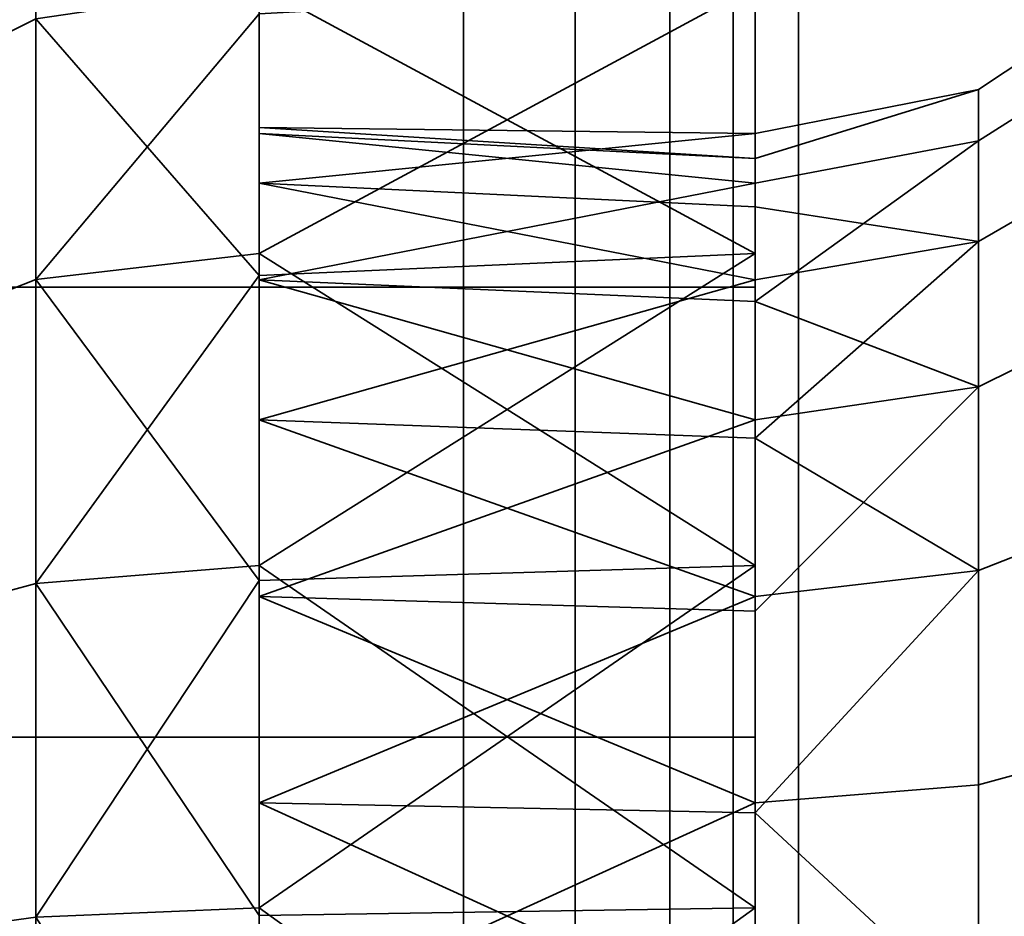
# Model space of a CAD drawing. Header units: millimetres. Extents: x -603 to 3703, y -120 to 193.
# Tile 566 of 656: x 2007.48 to 2010.85, y -31 to -27.93. Entities that reach past the tile are written whole.
import ezdxf

# ---------------------------------------------------------------- set-up
doc = ezdxf.new("R2010")
doc.units = ezdxf.units.MM
doc.layers.add('152', color=7, linetype='Continuous', true_color=0xffffff)

# ---------------------------------------------------------------- blocks, each defined once
blk = doc.blocks.new('UG_SURFACE_002')
at = {"layer": '152', "color": 252, "linetype": 'Continuous', "lineweight": 35}
for points in [[(2177.5, -35, 2213.0001), (2177.5, 174.4, 2213.0001), (822.5, 174.4, 2213.0001), (822.5, -35, 2213.0001)], [(972.5, -35, 2063), (972.5, 174.4, 2063), (2027.4999, 174.4, 2063), (2027.4999, -35, 2063)]]:
    blk.add_3dface(points, dxfattribs=at)
blk = doc.blocks.new('UG_SURFACE_107')
at = {"layer": '152', "color": 18, "linetype": 'Continuous', "lineweight": 35}
for points in [[(2010, -25.2883, 1720.125), (2010, -24.2925, 1723.1899), (2010, -24.6293, 1726.3949), (2010, -32, 1724)], [(2010, -24.6293, 1726.3949), (2010, -26.2406, 1729.1858), (2010, -28.8478, 1731.0799), (2010, -32, 1724)], [(2010, -30.3887, 1716.4193), (2010, -27.4447, 1717.7302), (2010, -25.2883, 1720.125), (2010, -32, 1724)], [(1993, -28.8478, 1731.0799), (2010, -28.8478, 1731.0799), (2010, -26.2406, 1729.1858), (1993, -26.2406, 1729.1858)], [(1993, -27.4447, 1717.7302), (2010, -27.4447, 1717.7302), (2010, -30.3887, 1716.4193), (1993, -30.3887, 1716.4193)], [(1993, -32, 1731.75), (2010, -32, 1731.75), (2010, -28.8478, 1731.0799), (1993, -28.8478, 1731.0799)], [(2010, -28.8478, 1731.0799), (2010, -32, 1731.75), (2010, -35.1522, 1731.0799), (2010, -32, 1724)], [(1993, -30.3887, 1716.4193), (2010, -30.3887, 1716.4193), (2010, -33.6113, 1716.4193), (1993, -33.6113, 1716.4193)], [(2010, -36.5553, 1717.7302), (2010, -33.6113, 1716.4193), (2010, -30.3887, 1716.4193), (2010, -32, 1724)]]:
    blk.add_3dface(points, dxfattribs=at)
blk = doc.blocks.new('UG_SURFACE_108')
at = {"layer": '152', "color": 18, "linetype": 'Continuous', "lineweight": 35}
for points in [[(2010, -25.2883, 1832.1249), (2010, -24.2925, 1835.1899), (2010, -24.6293, 1838.3949), (2010, -32, 1836)], [(2010, -24.6293, 1838.3949), (2010, -26.2406, 1841.1858), (2010, -28.8478, 1843.0799), (2010, -32, 1836)], [(2010, -30.3887, 1828.4193), (2010, -27.4447, 1829.7302), (2010, -25.2883, 1832.1249), (2010, -32, 1836)], [(1993, -28.8478, 1843.0799), (2010, -28.8478, 1843.0799), (2010, -26.2406, 1841.1858), (1993, -26.2406, 1841.1858)], [(1993, -27.4447, 1829.7302), (2010, -27.4447, 1829.7302), (2010, -30.3887, 1828.4193), (1993, -30.3887, 1828.4193)], [(1993, -32, 1843.75), (2010, -32, 1843.75), (2010, -28.8478, 1843.0799), (1993, -28.8478, 1843.0799)], [(2010, -28.8478, 1843.0799), (2010, -32, 1843.75), (2010, -35.1522, 1843.0799), (2010, -32, 1836)], [(1993, -30.3887, 1828.4193), (2010, -30.3887, 1828.4193), (2010, -33.6113, 1828.4193), (1993, -33.6113, 1828.4193)], [(2010, -36.5553, 1829.7302), (2010, -33.6113, 1828.4193), (2010, -30.3887, 1828.4193), (2010, -32, 1836)]]:
    blk.add_3dface(points, dxfattribs=at)
blk = doc.blocks.new('UG_SURFACE_110')
at = {"layer": '152', "color": 252, "linetype": 'Continuous', "lineweight": 35}
for points in [[(2005.0001, -47, 1707.9999), (1993, -16.5, 1707.9999), (2009.0001, -19.5, 1707.9999), (2009.0001, -45.5, 1707.9999)], [(1993, -16.5, 1710), (2005.0001, -47, 1710), (2009.0001, -45.5, 1710), (2009.0001, -19.5, 1710)], [(1993, -16.5, 1852), (2005.0001, -47, 1852), (2009.0001, -45.5, 1852), (2009.0001, -19.5, 1852)], [(2005.0001, -47, 1850), (1993, -16.5, 1850), (2009.0001, -19.5, 1850), (2009.0001, -45.5, 1850)], [(2009.0001, -19.5, 1710), (2009.0001, -45.5, 1710), (2009.3827, -45.5, 1710.0761), (2009.3827, -19.5, 1710.0761)], [(2010.148, -19.5, 1708.2283), (2010.148, -45.5, 1708.2283), (2009.0001, -45.5, 1707.9999), (2009.0001, -19.5, 1707.9999)], [(2009.0001, -19.5, 1852), (2009.0001, -45.5, 1852), (2010.148, -45.5, 1851.7716), (2010.148, -19.5, 1851.7716)], [(2009.3827, -19.5, 1849.9238), (2009.3827, -45.5, 1849.9238), (2009.0001, -45.5, 1850), (2009.0001, -19.5, 1850)], [(2009.3827, -19.5, 1710.0761), (2009.3827, -45.5, 1710.0761), (2009.7072, -45.5, 1710.2929), (2009.7072, -19.5, 1710.2929)], [(2009.7072, -19.5, 1849.7071), (2009.7072, -45.5, 1849.7071), (2009.3827, -45.5, 1849.9238), (2009.3827, -19.5, 1849.9238)], [(2009.7072, -19.5, 1710.2929), (2009.7072, -45.5, 1710.2929), (2009.9239, -45.5, 1710.6173), (2009.9239, -19.5, 1710.6173)], [(2009.9239, -19.5, 1849.3826), (2009.9239, -45.5, 1849.3826), (2009.7072, -45.5, 1849.7071), (2009.7072, -19.5, 1849.7071)], [(2009.9239, -19.5, 1710.6173), (2009.9239, -45.5, 1710.6173), (2010, -45.5, 1711), (2010, -19.5, 1711)], [(2010, -19.5, 1849), (2010, -45.5, 1849), (2009.9239, -45.5, 1849.3826), (2009.9239, -19.5, 1849.3826)], [(2010, -19.5, 1711), (2010, -45.5, 1711), (2010, -33.4267, 1718.2289), (2010, -32.2, 1718.1)], [(2010, -32.2, 1718.1), (2010, -30.9733, 1718.2289), (2010, -19.5, 1711)], [(2010, -30.9733, 1718.2289), (2010, -28.7321, 1719.2268), (2010, -19.5, 1711)], [(2010, -28.7321, 1719.2268), (2010, -27.0905, 1721.05), (2010, -19.5, 1711)], [(2010, -45.5, 1849), (2010, -19.5, 1849), (2010, -32.2, 1841.9), (2010, -34.5997, 1841.3899)], [(2010, -19.5, 1849), (2010, -27.8154, 1839.9478), (2010, -29.8003, 1841.3899)], [(2010, -29.8003, 1841.3899), (2010, -32.2, 1841.9), (2010, -19.5, 1849)], [(2011.1213, -19.5, 1708.8786), (2011.1213, -45.5, 1708.8786), (2010.148, -45.5, 1708.2283), (2010.148, -19.5, 1708.2283)], [(2010.148, -19.5, 1851.7716), (2010.148, -45.5, 1851.7716), (2011.1213, -45.5, 1851.1213), (2011.1213, -19.5, 1851.1213)], [(2010, -32.2, 1830.1001), (2010, -30.9733, 1830.2289), (2010, -26.5888, 1725.8232), (2010, -27.8154, 1727.9478)], [(2010, -30.9733, 1830.2289), (2010, -28.7321, 1831.2268), (2010, -26.5888, 1725.8232)], [(2010, -28.7321, 1831.2268), (2010, -27.0905, 1833.05), (2010, -26.5888, 1725.8232)], [(2007.5347, -26.7336, 1834.2239), (2007.5347, -27.9286, 1832.154), (2006.8858, -28.2508, 1832.4441), (2006.8858, -27.1459, 1834.3579)], [(2007.5347, -26.7336, 1722.2239), (2007.5347, -27.9286, 1720.154), (2006.8858, -28.2508, 1720.4441), (2006.8858, -27.1459, 1722.3579)], [(2008.3001, -27.9113, 1839.8616), (2008.3001, -27.0905, 1838.95), (2007.5347, -27.2223, 1838.8739), (2007.5347, -28.8216, 1840.6501)], [(2008.3001, -27.9113, 1727.8616), (2008.3001, -27.0905, 1726.95), (2007.5347, -27.2223, 1726.8739), (2007.5347, -28.8216, 1728.6501)], [(2010, -27.0905, 1833.05), (2010, -28.7321, 1831.2268), (2008.3001, -27.8154, 1832.0521)], [(2008.3001, -27.8154, 1720.0521), (2010, -27.0905, 1721.05), (2010, -28.7321, 1719.2268)], [(2007.5347, -28.8216, 1840.6501), (2007.5347, -27.2223, 1838.8739), (2006.8858, -27.5978, 1838.6571), (2006.8858, -29.0764, 1840.2992)], [(2007.5347, -28.8216, 1728.6501), (2007.5347, -27.2223, 1726.8739), (2006.8858, -27.5978, 1726.6572), (2006.8858, -29.0764, 1728.2993)], [(2010.7653, -28.6907, 1726.0262), (2010.7653, -28.17, 1724.4235), (2011.4143, -27.7388, 1724.4689), (2011.4143, -28.3152, 1726.2429)], [(2010.7653, -28.17, 1724.4235), (2010.7653, -28.3461, 1722.7478), (2011.4143, -27.9338, 1722.6138), (2011.4143, -27.7388, 1724.4689)], [(2010.7653, -28.6907, 1838.0262), (2010.7653, -28.17, 1836.4235), (2011.4143, -27.7388, 1836.4689), (2011.4143, -28.3152, 1838.2429)], [(2010.7653, -28.17, 1836.4235), (2010.7653, -28.3461, 1834.7478), (2011.4143, -27.9338, 1834.6138), (2011.4143, -27.7388, 1836.4689)], [(2007.5347, -27.9286, 1832.154), (2008.3001, -27.8154, 1832.0521), (2008.3001, -28.8079, 1831.3311)], [(2007.5347, -27.9286, 1720.154), (2008.3001, -27.8154, 1720.0521), (2008.3001, -28.8079, 1719.3311)], [(2010, -27.8154, 1839.9478), (2008.3001, -27.9113, 1839.8616), (2008.3001, -28.7321, 1840.7732)], [(2008.3001, -28.7321, 1840.7732), (2010, -29.8003, 1841.3899), (2010, -27.8154, 1839.9478)], [(2010, -28.7321, 1831.2268), (2008.3001, -28.8079, 1831.3311), (2008.3001, -27.8154, 1832.0521)], [(2010, -29.8003, 1729.3899), (2010, -27.8154, 1727.9478), (2008.3001, -28.7321, 1728.7732)], [(2010, -27.8154, 1727.9478), (2008.3001, -27.9113, 1727.8616), (2008.3001, -28.7321, 1728.7732)], [(2010, -28.7321, 1719.2268), (2008.3001, -28.8079, 1719.3311), (2008.3001, -27.8154, 1720.0521)], [(2010, -27.8154, 1727.9478), (2010, -33.4267, 1830.2289), (2010, -32.2, 1830.1001)], [(2010, -27.8154, 1727.9478), (2010, -35.6679, 1831.2268), (2010, -33.4267, 1830.2289)], [(2010, -27.8154, 1727.9478), (2010, -37.3095, 1833.05), (2010, -35.6679, 1831.2268)], [(2010, -27.8154, 1727.9478), (2010, -38.0677, 1835.3833), (2010, -37.3095, 1833.05)], [(2010, -38.0677, 1835.3833), (2010, -27.8154, 1727.9478), (2010, -29.8003, 1729.3899)], [(2007.5347, -27.9286, 1832.154), (2007.5347, -29.8622, 1830.7492), (2006.8858, -30.0385, 1831.1452), (2006.8858, -28.2508, 1832.4441)], [(2007.5347, -27.9286, 1720.154), (2007.5347, -29.8622, 1718.7492), (2006.8858, -30.0385, 1719.1452), (2006.8858, -28.2508, 1720.4441)], [(2007.5347, -28.8216, 1840.6501), (2008.3001, -28.7321, 1840.7732), (2008.3001, -27.9113, 1839.8616)], [(2007.5347, -28.8216, 1728.6501), (2008.3001, -28.7321, 1728.7732), (2008.3001, -27.9113, 1727.8616)], [(2008.3001, -28.8079, 1831.3311), (2008.3001, -29.8003, 1830.61), (2007.5347, -29.8622, 1830.7492), (2007.5347, -27.9286, 1832.154)], [(2008.3001, -28.8079, 1719.3311), (2008.3001, -29.8003, 1718.61), (2007.5347, -29.8622, 1718.7492), (2007.5347, -27.9286, 1720.154)], [(2010.7653, -28.3461, 1722.7478), (2010.7653, -29.1886, 1721.2886), (2011.4143, -28.8664, 1720.9984), (2011.4143, -27.9338, 1722.6138)], [(2010.7653, -28.3461, 1834.7478), (2010.7653, -29.1886, 1833.2886), (2011.4143, -28.8664, 1832.9984), (2011.4143, -27.9338, 1834.6138)], [(2010.7653, -28.17, 1724.4235), (2010, -28.3214, 1724.4077), (2010, -28.4061, 1723.6012)], [(2010, -28.5719, 1725.1788), (2010, -28.3214, 1724.4077), (2010.7653, -28.17, 1724.4235), (2010.7653, -28.6907, 1726.0262)], [(2010, -28.4061, 1723.6012), (2010, -28.4909, 1722.7949), (2010.7653, -28.3461, 1722.7478), (2010.7653, -28.17, 1724.4235)], [(2010.7653, -28.17, 1836.4235), (2010, -28.3214, 1836.4077), (2010, -28.4061, 1835.6012)], [(2010, -28.5719, 1837.1788), (2010, -28.3214, 1836.4077), (2010.7653, -28.17, 1836.4235), (2010.7653, -28.6907, 1838.0262)], [(2010, -28.4061, 1835.6012), (2010, -28.4909, 1834.7949), (2010.7653, -28.3461, 1834.7478), (2010.7653, -28.17, 1836.4235)], [(2008.3001, -28.4909, 1725.2052), (2008.3001, -28.3, 1724), (2010, -28.3214, 1724.4077)], [(2010, -28.4061, 1723.6012), (2010, -28.3214, 1724.4077), (2008.3001, -28.3, 1724)], [(2008.3001, -28.3, 1724), (2008.3001, -28.3214, 1723.5923), (2010, -28.4061, 1723.6012)], [(2008.3001, -28.3214, 1723.5923), (2008.3001, -28.3, 1724), (2008.3001, -28.4909, 1725.2052), (2008.3001, -32.2, 1724)], [(2008.3001, -28.4909, 1837.2052), (2008.3001, -28.3, 1836), (2010, -28.3214, 1836.4077)], [(2010, -28.4061, 1835.6012), (2010, -28.3214, 1836.4077), (2008.3001, -28.3, 1836)], [(2008.3001, -28.3, 1836), (2008.3001, -28.3214, 1835.5924), (2010, -28.4061, 1835.6012)], [(2008.3001, -28.3214, 1835.5924), (2008.3001, -28.3, 1836), (2008.3001, -28.4909, 1837.2052), (2008.3001, -32.2, 1836)], [(2010, -28.4909, 1722.7949), (2008.3001, -28.3214, 1723.5923), (2008.3001, -28.8225, 1722.05)], [(2010, -28.3214, 1724.4077), (2010, -28.5719, 1725.1788), (2008.3001, -28.4909, 1725.2052)], [(2010, -28.4909, 1722.7949), (2010, -28.4061, 1723.6012), (2008.3001, -28.3214, 1723.5923)], [(2008.3001, -29.9076, 1720.8449), (2008.3001, -28.8225, 1722.05), (2008.3001, -28.3214, 1723.5923), (2008.3001, -32.2, 1724)], [(2010, -28.4909, 1834.7949), (2008.3001, -28.3214, 1835.5924), (2008.3001, -28.8225, 1834.0501)], [(2010, -28.3214, 1836.4077), (2010, -28.5719, 1837.1788), (2008.3001, -28.4909, 1837.2052)], [(2010, -28.4909, 1834.7949), (2010, -28.4061, 1835.6012), (2008.3001, -28.3214, 1835.5924)], [(2008.3001, -29.9076, 1832.8449), (2008.3001, -28.8225, 1834.0501), (2008.3001, -28.3214, 1835.5924), (2008.3001, -32.2, 1836)], [(2010.7653, -29.8182, 1727.2784), (2010.7653, -28.6907, 1726.0262), (2011.4143, -28.3152, 1726.2429), (2011.4143, -29.5633, 1727.6291)], [(2010.7653, -29.8182, 1839.2783), (2010.7653, -28.6907, 1838.0262), (2011.4143, -28.3152, 1838.2429), (2011.4143, -29.5633, 1839.6291)], [(2010.7653, -28.3461, 1722.7478), (2010, -28.4909, 1722.7949), (2010, -28.8963, 1722.0926)], [(2010, -28.8963, 1722.0926), (2010, -29.3017, 1721.3904), (2010.7653, -29.1886, 1721.2886), (2010.7653, -28.3461, 1722.7478)], [(2010.7653, -28.3461, 1834.7478), (2010, -28.4909, 1834.7949), (2010, -28.8963, 1834.0926)], [(2010, -28.8963, 1834.0926), (2010, -29.3017, 1833.3904), (2010.7653, -29.1886, 1833.2886), (2010.7653, -28.3461, 1834.7478)], [(2008.3001, -28.8225, 1722.05), (2010, -28.8963, 1722.0926), (2010, -28.4909, 1722.7949)], [(2008.3001, -29.3017, 1726.6096), (2008.3001, -28.4909, 1725.2052), (2010, -28.8225, 1725.95)], [(2008.3001, -28.4909, 1725.2052), (2010, -28.5719, 1725.1788), (2010, -28.8225, 1725.95)], [(2008.3001, -32.2, 1724), (2008.3001, -28.4909, 1725.2052), (2008.3001, -29.3017, 1726.6096), (2008.3001, -30.6137, 1727.5628)], [(2008.3001, -28.8225, 1834.0501), (2010, -28.8963, 1834.0926), (2010, -28.4909, 1834.7949)], [(2008.3001, -29.3017, 1838.6096), (2008.3001, -28.4909, 1837.2052), (2010, -28.8225, 1837.95)], [(2008.3001, -28.4909, 1837.2052), (2010, -28.5719, 1837.1788), (2010, -28.8225, 1837.95)], [(2008.3001, -32.2, 1836), (2008.3001, -28.4909, 1837.2052), (2008.3001, -29.3017, 1838.6096), (2008.3001, -30.6137, 1839.5628)], [(2010.7653, -28.6907, 1726.0262), (2010, -28.8225, 1725.95), (2010, -28.5719, 1725.1788)], [(2010.7653, -28.6907, 1838.0262), (2010, -28.8225, 1837.95), (2010, -28.5719, 1837.1788)], [(2010, -29.3651, 1726.5526), (2010, -28.8225, 1725.95), (2010.7653, -28.6907, 1726.0262), (2010.7653, -29.8182, 1727.2784)], [(2010, -29.3651, 1838.5526), (2010, -28.8225, 1837.95), (2010.7653, -28.6907, 1838.0262), (2010.7653, -29.8182, 1839.2783)], [(2008.3001, -29.8527, 1841.2721), (2008.3001, -28.7321, 1840.7732), (2007.5347, -28.8216, 1840.6501), (2007.5347, -31.005, 1841.6221)], [(2008.3001, -29.8527, 1729.2721), (2008.3001, -28.7321, 1728.7732), (2007.5347, -28.8216, 1728.6501), (2007.5347, -31.005, 1729.6221)], [(2008.3001, -29.8003, 1830.61), (2010, -28.7321, 1831.2268), (2010, -30.9733, 1830.2289)], [(2008.3001, -29.8003, 1830.61), (2008.3001, -28.8079, 1831.3311), (2010, -28.7321, 1831.2268)], [(2008.3001, -28.7321, 1840.7732), (2008.3001, -29.8527, 1841.2721), (2010, -29.8003, 1841.3899)], [(2010, -28.7321, 1719.2268), (2010, -30.9733, 1718.2289), (2008.3001, -29.8003, 1718.61)], [(2008.3001, -29.8003, 1718.61), (2008.3001, -28.8079, 1719.3311), (2010, -28.7321, 1719.2268)], [(2008.3001, -28.7321, 1728.7732), (2008.3001, -29.8527, 1729.2721), (2010, -29.8003, 1729.3899)], [(2007.5347, -31.005, 1841.6221), (2007.5347, -28.8216, 1840.6501), (2006.8858, -29.0764, 1840.2992), (2006.8858, -31.0951, 1841.1981)], [(2007.5347, -31.005, 1729.6221), (2007.5347, -28.8216, 1728.6501), (2006.8858, -29.0764, 1728.2993), (2006.8858, -31.0951, 1729.1981)], [(2010, -29.3017, 1721.3904), (2008.3001, -28.8225, 1722.05), (2008.3001, -29.9076, 1720.8449)], [(2010, -28.8225, 1725.95), (2010, -29.3651, 1726.5526), (2008.3001, -29.3017, 1726.6096)], [(2010, -29.3017, 1721.3904), (2010, -28.8963, 1722.0926), (2008.3001, -28.8225, 1722.05)], [(2008.3001, -28.8225, 1834.0501), (2008.3001, -29.9076, 1832.8449), (2010, -29.3017, 1833.3904)], [(2010, -28.8225, 1837.95), (2010, -29.3651, 1838.5526), (2008.3001, -29.3017, 1838.6096)], [(2010, -29.3017, 1833.3904), (2010, -28.8963, 1834.0926), (2008.3001, -28.8225, 1834.0501)], [(2010.7653, -29.1886, 1721.2886), (2010.7653, -30.5518, 1720.2981), (2011.4143, -30.3755, 1719.902), (2011.4143, -28.8664, 1720.9984)], [(2010.7653, -29.1886, 1833.2886), (2010.7653, -30.5518, 1832.298), (2011.4143, -30.3755, 1831.902), (2011.4143, -28.8664, 1832.9984)], [(2010.7653, -29.1886, 1721.2886), (2010, -29.3017, 1721.3904), (2010, -29.9577, 1720.9138)], [(2010, -29.9577, 1720.9138), (2010, -30.6137, 1720.4372), (2010.7653, -30.5518, 1720.2981), (2010.7653, -29.1886, 1721.2886)], [(2010.7653, -29.1886, 1833.2886), (2010, -29.3017, 1833.3904), (2010, -29.9577, 1832.9138)], [(2010, -29.9577, 1832.9138), (2010, -30.6137, 1832.4372), (2010.7653, -30.5518, 1832.298), (2010.7653, -29.1886, 1833.2886)], [(2008.3001, -29.9076, 1720.8449), (2010, -29.9577, 1720.9138), (2010, -29.3017, 1721.3904)], [(2008.3001, -29.3017, 1726.6096), (2010, -29.3651, 1726.5526), (2010, -29.9076, 1727.1552)], [(2010, -29.9076, 1727.1552), (2008.3001, -30.6137, 1727.5628), (2008.3001, -29.3017, 1726.6096)], [(2008.3001, -29.9076, 1832.8449), (2010, -29.9577, 1832.9138), (2010, -29.3017, 1833.3904)], [(2008.3001, -29.3017, 1838.6096), (2010, -29.3651, 1838.5526), (2010, -29.9076, 1839.1552)], [(2010, -29.9076, 1839.1552), (2008.3001, -30.6137, 1839.5628), (2008.3001, -29.3017, 1838.6096)], [(2010.7653, -29.8182, 1727.2784), (2010, -29.9076, 1727.1552), (2010, -29.3651, 1726.5526)], [(2010.7653, -29.8182, 1839.2783), (2010, -29.9076, 1839.1552), (2010, -29.3651, 1838.5526)], [(2010.7653, -31.3575, 1727.9637), (2010.7653, -29.8182, 1727.2784), (2011.4143, -29.5633, 1727.6291), (2011.4143, -31.2674, 1728.3877)], [(2010.7653, -31.3575, 1839.9637), (2010.7653, -29.8182, 1839.2783), (2011.4143, -29.5633, 1839.6291), (2011.4143, -31.2674, 1840.3877)], [(2007.5347, -29.8622, 1830.7492), (2008.3001, -29.8003, 1830.61), (2008.3001, -31.0001, 1830.355)], [(2007.5347, -29.8622, 1718.7492), (2008.3001, -29.8003, 1718.61), (2008.3001, -31.0001, 1718.3551)], [(2010, -29.8003, 1841.3899), (2008.3001, -29.8527, 1841.2721), (2008.3001, -30.9733, 1841.7711)], [(2008.3001, -30.9733, 1841.7711), (2010, -32.2, 1841.9), (2010, -29.8003, 1841.3899)], [(2010, -30.9733, 1830.2289), (2008.3001, -31.0001, 1830.355), (2008.3001, -29.8003, 1830.61)], [(2010, -29.8003, 1729.3899), (2008.3001, -29.8527, 1729.2721), (2008.3001, -30.9733, 1729.771)], [(2008.3001, -30.9733, 1729.771), (2010, -32.2, 1729.9), (2010, -29.8003, 1729.3899)], [(2010, -30.9733, 1718.2289), (2008.3001, -31.0001, 1718.3551), (2008.3001, -29.8003, 1718.61)], [(2010, -29.8003, 1729.3899), (2010, -32.2, 1729.9), (2010, -38.0677, 1835.3833)], [(2010.7653, -29.8182, 1727.2784), (2010.7653, -31.3575, 1727.9637), (2010, -31.3891, 1727.8148), (2010, -30.6484, 1727.4849)], [(2010, -30.6484, 1727.4849), (2010, -29.9076, 1727.1552), (2010.7653, -29.8182, 1727.2784)], [(2010.7653, -29.8182, 1839.2783), (2010.7653, -31.3575, 1839.9637), (2010, -31.3891, 1839.8148), (2010, -30.6484, 1839.4849)], [(2010, -30.6484, 1839.4849), (2010, -29.9076, 1839.1552), (2010.7653, -29.8182, 1839.2783)], [(2007.5347, -31.005, 1841.6221), (2008.3001, -30.9733, 1841.7711), (2008.3001, -29.8527, 1841.2721)], [(2007.5347, -31.005, 1729.6221), (2008.3001, -30.9733, 1729.771), (2008.3001, -29.8527, 1729.2721)], [(2007.5347, -29.8622, 1830.7492), (2007.5347, -32.2, 1830.2523), (2006.8858, -32.2, 1830.6857), (2006.8858, -30.0385, 1831.1452)], [(2007.5347, -29.8622, 1718.7492), (2007.5347, -32.2, 1718.2522), (2006.8858, -32.2, 1718.6857), (2006.8858, -30.0385, 1719.1452)], [(2008.3001, -31.0001, 1830.355), (2008.3001, -32.2, 1830.1001), (2007.5347, -32.2, 1830.2523), (2007.5347, -29.8622, 1830.7492)], [(2008.3001, -31.0001, 1718.3551), (2008.3001, -32.2, 1718.1), (2007.5347, -32.2, 1718.2522), (2007.5347, -29.8622, 1718.7492)], [(2010, -30.6137, 1720.4372), (2008.3001, -29.9076, 1720.8449), (2008.3001, -31.3891, 1720.1853)], [(2010, -29.9076, 1727.1552), (2010, -30.6484, 1727.4849), (2008.3001, -30.6137, 1727.5628)], [(2010, -30.6137, 1720.4372), (2010, -29.9577, 1720.9138), (2008.3001, -29.9076, 1720.8449)], [(2008.3001, -33.0109, 1720.1853), (2008.3001, -31.3891, 1720.1853), (2008.3001, -29.9076, 1720.8449), (2008.3001, -32.2, 1724)], [(2010, -30.6137, 1832.4372), (2008.3001, -29.9076, 1832.8449), (2008.3001, -31.3891, 1832.1853)], [(2010, -29.9076, 1839.1552), (2010, -30.6484, 1839.4849), (2008.3001, -30.6137, 1839.5628)], [(2010, -30.6137, 1832.4372), (2010, -29.9577, 1832.9138), (2008.3001, -29.9076, 1832.8449)], [(2008.3001, -33.0109, 1832.1853), (2008.3001, -31.3891, 1832.1853), (2008.3001, -29.9076, 1832.8449), (2008.3001, -32.2, 1836)], [(2010.7653, -30.5518, 1720.2981), (2010.7653, -32.2, 1719.9478), (2011.4143, -32.2, 1719.5143), (2011.4143, -30.3755, 1719.902)], [(2010.7653, -30.5518, 1832.298), (2010.7653, -32.2, 1831.9478), (2011.4143, -32.2, 1831.5142), (2011.4143, -30.3755, 1831.902)], [(2010.7653, -32.2, 1719.9478), (2010.7653, -30.5518, 1720.2981), (2010, -30.6137, 1720.4372), (2010, -31.4069, 1720.2686)], [(2010.7653, -32.2, 1831.9478), (2010.7653, -30.5518, 1832.298), (2010, -30.6137, 1832.4372), (2010, -31.4069, 1832.2686)], [(2008.3001, -31.3891, 1720.1853), (2010, -31.4069, 1720.2686), (2010, -30.6137, 1720.4372)], [(2008.3001, -32.2, 1727.9), (2008.3001, -30.6137, 1727.5628), (2010, -31.3891, 1727.8148)], [(2008.3001, -30.6137, 1727.5628), (2010, -30.6484, 1727.4849), (2010, -31.3891, 1727.8148)], [(2008.3001, -30.6137, 1727.5628), (2008.3001, -32.2, 1727.9), (2008.3001, -33.7863, 1727.5628), (2008.3001, -32.2, 1724)], [(2008.3001, -31.3891, 1832.1853), (2010, -31.4069, 1832.2686), (2010, -30.6137, 1832.4372)], [(2008.3001, -32.2, 1839.9), (2008.3001, -30.6137, 1839.5628), (2010, -31.3891, 1839.8148)], [(2008.3001, -30.6137, 1839.5628), (2010, -30.6484, 1839.4849), (2010, -31.3891, 1839.8148)], [(2008.3001, -30.6137, 1839.5628), (2008.3001, -32.2, 1839.9), (2008.3001, -33.7863, 1839.5628), (2008.3001, -32.2, 1836)], [(2008.3001, -32.2, 1841.9), (2008.3001, -30.9733, 1841.7711), (2007.5347, -31.005, 1841.6221)], [(2008.3001, -32.2, 1729.9), (2008.3001, -30.9733, 1729.771), (2007.5347, -31.005, 1729.6221)], [(2010, -30.9733, 1830.2289), (2010, -32.2, 1830.1001), (2008.3001, -32.2, 1830.1001)], [(2008.3001, -32.2, 1830.1001), (2008.3001, -31.0001, 1830.355), (2010, -30.9733, 1830.2289)], [(2008.3001, -30.9733, 1841.7711), (2008.3001, -32.2, 1841.9), (2010, -32.2, 1841.9)], [(2010, -30.9733, 1718.2289), (2010, -32.2, 1718.1), (2008.3001, -32.2, 1718.1)], [(2008.3001, -32.2, 1718.1), (2008.3001, -31.0001, 1718.3551), (2010, -30.9733, 1718.2289)], [(2008.3001, -30.9733, 1729.771), (2008.3001, -32.2, 1729.9), (2010, -32.2, 1729.9)]]:
    blk.add_3dface(points, dxfattribs=at)
blk = doc.blocks.new('UG_SURFACE_139')
at = {"layer": '152', "color": 18, "linetype": 'Continuous', "lineweight": 35}
for points in [[(2010, -25.2883, 285.125), (2010, -24.2925, 288.1899), (2010, -24.6293, 291.3949), (2010, -32, 289)], [(2010, -24.6293, 291.3949), (2010, -26.2406, 294.1858), (2010, -28.8478, 296.08), (2010, -32, 289)], [(2010, -30.3887, 281.4194), (2010, -27.4447, 282.7301), (2010, -25.2883, 285.125), (2010, -32, 289)], [(1993, -28.8478, 296.08), (2010, -28.8478, 296.08), (2010, -26.2406, 294.1858), (1993, -26.2406, 294.1858)], [(1993, -27.4447, 282.7301), (2010, -27.4447, 282.7301), (2010, -30.3887, 281.4194), (1993, -30.3887, 281.4194)], [(1993, -32, 296.75), (2010, -32, 296.75), (2010, -28.8478, 296.08), (1993, -28.8478, 296.08)], [(2010, -28.8478, 296.08), (2010, -32, 296.75), (2010, -35.1522, 296.08), (2010, -32, 289)], [(1993, -30.3887, 281.4194), (2010, -30.3887, 281.4194), (2010, -33.6113, 281.4194), (1993, -33.6113, 281.4194)], [(2010, -36.5553, 282.7301), (2010, -33.6113, 281.4194), (2010, -30.3887, 281.4194), (2010, -32, 289)]]:
    blk.add_3dface(points, dxfattribs=at)
blk = doc.blocks.new('UG_SURFACE_140')
at = {"layer": '152', "color": 18, "linetype": 'Continuous', "lineweight": 35}
for points in [[(2010, -25.2883, 397.125), (2010, -24.2925, 400.1899), (2010, -24.6293, 403.3949), (2010, -32, 401)], [(2010, -24.6293, 403.3949), (2010, -26.2406, 406.1858), (2010, -28.8478, 408.08), (2010, -32, 401)], [(2010, -30.3887, 393.4194), (2010, -27.4447, 394.7301), (2010, -25.2883, 397.125), (2010, -32, 401)], [(1993, -28.8478, 408.08), (2010, -28.8478, 408.08), (2010, -26.2406, 406.1858), (1993, -26.2406, 406.1858)], [(1993, -27.4447, 394.7301), (2010, -27.4447, 394.7301), (2010, -30.3887, 393.4194), (1993, -30.3887, 393.4194)], [(1993, -32, 408.75), (2010, -32, 408.75), (2010, -28.8478, 408.08), (1993, -28.8478, 408.08)], [(2010, -28.8478, 408.08), (2010, -32, 408.75), (2010, -35.1522, 408.08), (2010, -32, 401)], [(1993, -30.3887, 393.4194), (2010, -30.3887, 393.4194), (2010, -33.6113, 393.4194), (1993, -33.6113, 393.4194)], [(2010, -36.5553, 394.7301), (2010, -33.6113, 393.4194), (2010, -30.3887, 393.4194), (2010, -32, 401)]]:
    blk.add_3dface(points, dxfattribs=at)
blk = doc.blocks.new('UG_SURFACE_142')
at = {"layer": '152', "color": 252, "linetype": 'Continuous', "lineweight": 35}
for points in [[(2005.0001, -47, 273), (1993, -16.5, 273), (2009.0001, -19.5, 273), (2009.0001, -45.5, 273)], [(1993, -16.5, 275), (2005.0001, -47, 275), (2009.0001, -45.5, 275), (2009.0001, -19.5, 275)], [(1993, -16.5, 417), (2005.0001, -47, 417), (2009.0001, -45.5, 417), (2009.0001, -19.5, 417)], [(2005.0001, -47, 415), (1993, -16.5, 415), (2009.0001, -19.5, 415), (2009.0001, -45.5, 415)], [(2009.0001, -19.5, 275), (2009.0001, -45.5, 275), (2009.3827, -45.5, 275.0761), (2009.3827, -19.5, 275.0761)], [(2010.148, -19.5, 273.2283), (2010.148, -45.5, 273.2283), (2009.0001, -45.5, 273), (2009.0001, -19.5, 273)], [(2009.0001, -19.5, 417), (2009.0001, -45.5, 417), (2010.148, -45.5, 416.7717), (2010.148, -19.5, 416.7717)], [(2009.3827, -19.5, 414.9239), (2009.3827, -45.5, 414.9239), (2009.0001, -45.5, 415), (2009.0001, -19.5, 415)], [(2009.3827, -19.5, 275.0761), (2009.3827, -45.5, 275.0761), (2009.7072, -45.5, 275.2929), (2009.7072, -19.5, 275.2929)], [(2009.7072, -19.5, 414.7071), (2009.7072, -45.5, 414.7071), (2009.3827, -45.5, 414.9239), (2009.3827, -19.5, 414.9239)], [(2009.7072, -19.5, 275.2929), (2009.7072, -45.5, 275.2929), (2009.9239, -45.5, 275.6173), (2009.9239, -19.5, 275.6173)], [(2009.9239, -19.5, 414.3827), (2009.9239, -45.5, 414.3827), (2009.7072, -45.5, 414.7071), (2009.7072, -19.5, 414.7071)], [(2009.9239, -19.5, 275.6173), (2009.9239, -45.5, 275.6173), (2010, -45.5, 276), (2010, -19.5, 276)], [(2010, -19.5, 414), (2010, -45.5, 414), (2009.9239, -45.5, 414.3827), (2009.9239, -19.5, 414.3827)], [(2010, -19.5, 276), (2010, -28.7321, 396.2268), (2010, -27.0905, 398.05)], [(2010, -28.7321, 396.2268), (2010, -19.5, 276), (2010, -26.3323, 288.3833), (2010, -26.5888, 290.8232)], [(2010, -19.5, 276), (2010, -28.7321, 284.2268), (2010, -27.0905, 286.05)], [(2010, -19.5, 414), (2010, -27.8154, 404.9479), (2010, -29.8003, 406.3899)], [(2010, -19.5, 276), (2010, -45.5, 276), (2010, -33.4267, 283.2289), (2010, -32.2, 283.1)], [(2010, -32.2, 283.1), (2010, -30.9733, 283.2289), (2010, -19.5, 276)], [(2010, -45.5, 414), (2010, -19.5, 414), (2010, -32.2, 406.9), (2010, -34.5997, 406.3899)], [(2010, -30.9733, 283.2289), (2010, -28.7321, 284.2268), (2010, -19.5, 276)], [(2010, -29.8003, 406.3899), (2010, -32.2, 406.9), (2010, -19.5, 414)], [(2011.1213, -19.5, 273.8787), (2011.1213, -45.5, 273.8787), (2010.148, -45.5, 273.2283), (2010.148, -19.5, 273.2283)], [(2010.148, -19.5, 416.7717), (2010.148, -45.5, 416.7717), (2011.1213, -45.5, 416.1213), (2011.1213, -19.5, 416.1213)], [(2010, -26.5888, 290.8232), (2010, -27.8154, 292.9479), (2010, -28.7321, 396.2268)], [(2007.5347, -26.7336, 399.2238), (2007.5347, -27.9286, 397.154), (2006.8858, -28.2508, 397.4441), (2006.8858, -27.1459, 399.3578)], [(2007.5347, -26.7336, 287.2238), (2007.5347, -27.9286, 285.154), (2006.8858, -28.2508, 285.4441), (2006.8858, -27.1459, 287.3578)], [(2008.3001, -27.9113, 404.8616), (2008.3001, -27.0905, 403.95), (2007.5347, -27.2223, 403.8739), (2007.5347, -28.8216, 405.65)], [(2008.3001, -27.9113, 292.8616), (2008.3001, -27.0905, 291.95), (2007.5347, -27.2223, 291.8739), (2007.5347, -28.8216, 293.65)], [(2008.3001, -27.8154, 397.0521), (2010, -27.0905, 398.05), (2010, -28.7321, 396.2268)], [(2010, -27.0905, 286.05), (2010, -28.7321, 284.2268), (2008.3001, -27.8154, 285.0521)], [(2007.5347, -28.8216, 405.65), (2007.5347, -27.2223, 403.8739), (2006.8858, -27.5978, 403.6571), (2006.8858, -29.0764, 405.2993)], [(2007.5347, -28.8216, 293.65), (2007.5347, -27.2223, 291.8739), (2006.8858, -27.5978, 291.6571), (2006.8858, -29.0764, 293.2993)], [(2010.7653, -28.6907, 291.0261), (2010.7653, -28.17, 289.4236), (2011.4143, -27.7388, 289.4689), (2011.4143, -28.3152, 291.2429)], [(2010.7653, -28.17, 289.4236), (2010.7653, -28.3461, 287.7478), (2011.4143, -27.9338, 287.6138), (2011.4143, -27.7388, 289.4689)], [(2010.7653, -28.6907, 403.0261), (2010.7653, -28.17, 401.4236), (2011.4143, -27.7388, 401.4689), (2011.4143, -28.3152, 403.2429)], [(2010.7653, -28.17, 401.4236), (2010.7653, -28.3461, 399.7478), (2011.4143, -27.9338, 399.6138), (2011.4143, -27.7388, 401.4689)], [(2007.5347, -29.8622, 395.7492), (2007.5347, -27.9286, 397.154), (2008.3001, -27.8154, 397.0521), (2008.3001, -28.8079, 396.3311)], [(2007.5347, -29.8622, 283.7492), (2007.5347, -27.9286, 285.154), (2008.3001, -27.8154, 285.0521), (2008.3001, -28.8079, 284.3311)], [(2010, -27.8154, 404.9479), (2008.3001, -27.9113, 404.8616), (2008.3001, -28.7321, 405.7732)], [(2008.3001, -28.7321, 405.7732), (2010, -29.8003, 406.3899), (2010, -27.8154, 404.9479)], [(2010, -28.7321, 396.2268), (2008.3001, -28.8079, 396.3311), (2008.3001, -27.8154, 397.0521)], [(2010, -27.8154, 292.9479), (2008.3001, -27.9113, 292.8616), (2008.3001, -28.7321, 293.7732)], [(2008.3001, -28.7321, 293.7732), (2010, -29.8003, 294.3899), (2010, -27.8154, 292.9479)], [(2010, -28.7321, 284.2268), (2008.3001, -28.8079, 284.3311), (2008.3001, -27.8154, 285.0521)], [(2010, -28.7321, 396.2268), (2010, -27.8154, 292.9479), (2010, -29.8003, 294.3899)], [(2007.5347, -27.9286, 397.154), (2007.5347, -29.8622, 395.7492), (2006.8858, -30.0385, 396.1452), (2006.8858, -28.2508, 397.4441)], [(2007.5347, -27.9286, 285.154), (2007.5347, -29.8622, 283.7492), (2006.8858, -30.0385, 284.1452), (2006.8858, -28.2508, 285.4441)], [(2007.5347, -28.8216, 405.65), (2008.3001, -28.7321, 405.7732), (2008.3001, -27.9113, 404.8616)], [(2007.5347, -28.8216, 293.65), (2008.3001, -28.7321, 293.7732), (2008.3001, -27.9113, 292.8616)], [(2010.7653, -28.3461, 287.7478), (2010.7653, -29.1886, 286.2885), (2011.4143, -28.8664, 285.9984), (2011.4143, -27.9338, 287.6138)], [(2010.7653, -28.3461, 399.7478), (2010.7653, -29.1886, 398.2885), (2011.4143, -28.8664, 397.9984), (2011.4143, -27.9338, 399.6138)], [(2010.7653, -28.17, 289.4236), (2010, -28.3214, 289.4077), (2010, -28.4061, 288.6012)], [(2010, -28.5719, 290.1788), (2010, -28.3214, 289.4077), (2010.7653, -28.17, 289.4236), (2010.7653, -28.6907, 291.0261)], [(2010, -28.4061, 288.6012), (2010, -28.4909, 287.7948), (2010.7653, -28.3461, 287.7478), (2010.7653, -28.17, 289.4236)], [(2010.7653, -28.17, 401.4236), (2010, -28.3214, 401.4077), (2010, -28.4061, 400.6012)], [(2010, -28.5719, 402.1788), (2010, -28.3214, 401.4077), (2010.7653, -28.17, 401.4236), (2010.7653, -28.6907, 403.0261)], [(2010, -28.4061, 400.6012), (2010, -28.4909, 399.7948), (2010.7653, -28.3461, 399.7478), (2010.7653, -28.17, 401.4236)], [(2008.3001, -28.4909, 290.2052), (2008.3001, -28.3, 289), (2010, -28.3214, 289.4077)], [(2010, -28.4061, 288.6012), (2010, -28.3214, 289.4077), (2008.3001, -28.3, 289)], [(2008.3001, -28.3, 289), (2008.3001, -28.3214, 288.5923), (2010, -28.4061, 288.6012)], [(2008.3001, -28.3214, 288.5923), (2008.3001, -28.3, 289), (2008.3001, -28.4909, 290.2052), (2008.3001, -32.2, 289)], [(2008.3001, -28.4909, 402.2052), (2008.3001, -28.3, 401), (2010, -28.3214, 401.4077)], [(2010, -28.4061, 400.6012), (2010, -28.3214, 401.4077), (2008.3001, -28.3, 401)], [(2008.3001, -28.3, 401), (2008.3001, -28.3214, 400.5923), (2010, -28.4061, 400.6012)], [(2008.3001, -28.3214, 400.5923), (2008.3001, -28.3, 401), (2008.3001, -28.4909, 402.2052), (2008.3001, -32.2, 401)], [(2008.3001, -28.3214, 288.5923), (2008.3001, -28.8225, 287.05), (2010, -28.4909, 287.7948)], [(2010, -28.3214, 289.4077), (2010, -28.5719, 290.1788), (2008.3001, -28.4909, 290.2052)], [(2010, -28.4909, 287.7948), (2010, -28.4061, 288.6012), (2008.3001, -28.3214, 288.5923)], [(2008.3001, -29.9076, 285.8448), (2008.3001, -28.8225, 287.05), (2008.3001, -28.3214, 288.5923), (2008.3001, -32.2, 289)], [(2008.3001, -28.3214, 400.5923), (2008.3001, -28.8225, 399.05), (2010, -28.4909, 399.7948)], [(2010, -28.3214, 401.4077), (2010, -28.5719, 402.1788), (2008.3001, -28.4909, 402.2052)], [(2010, -28.4909, 399.7948), (2010, -28.4061, 400.6012), (2008.3001, -28.3214, 400.5923)], [(2008.3001, -29.9076, 397.8448), (2008.3001, -28.8225, 399.05), (2008.3001, -28.3214, 400.5923), (2008.3001, -32.2, 401)], [(2010.7653, -29.8182, 292.2783), (2010.7653, -28.6907, 291.0261), (2011.4143, -28.3152, 291.2429), (2011.4143, -29.5633, 292.6291)], [(2010.7653, -29.8182, 404.2783), (2010.7653, -28.6907, 403.0261), (2011.4143, -28.3152, 403.2429), (2011.4143, -29.5633, 404.6291)], [(2010.7653, -29.1886, 286.2885), (2010.7653, -28.3461, 287.7478), (2010, -28.4909, 287.7948), (2010, -28.8963, 287.0926)], [(2010.7653, -29.1886, 398.2885), (2010.7653, -28.3461, 399.7478), (2010, -28.4909, 399.7948), (2010, -28.8963, 399.0926)], [(2008.3001, -28.8225, 287.05), (2010, -28.8963, 287.0926), (2010, -28.4909, 287.7948)], [(2008.3001, -28.4909, 290.2052), (2010, -28.5719, 290.1788), (2010, -28.8225, 290.95)], [(2010, -28.8225, 290.95), (2008.3001, -29.3017, 291.6096), (2008.3001, -28.4909, 290.2052)], [(2008.3001, -32.2, 289), (2008.3001, -28.4909, 290.2052), (2008.3001, -29.3017, 291.6096), (2008.3001, -30.6137, 292.5628)], [(2008.3001, -28.8225, 399.05), (2010, -28.8963, 399.0926), (2010, -28.4909, 399.7948)], [(2008.3001, -29.3017, 403.6096), (2008.3001, -28.4909, 402.2052), (2010, -28.8225, 402.95)], [(2008.3001, -28.4909, 402.2052), (2010, -28.5719, 402.1788), (2010, -28.8225, 402.95)], [(2008.3001, -32.2, 401), (2008.3001, -28.4909, 402.2052), (2008.3001, -29.3017, 403.6096), (2008.3001, -30.6137, 404.5628)], [(2010.7653, -28.6907, 291.0261), (2010, -28.8225, 290.95), (2010, -28.5719, 290.1788)], [(2010.7653, -28.6907, 403.0261), (2010, -28.8225, 402.95), (2010, -28.5719, 402.1788)], [(2010.7653, -28.6907, 291.0261), (2010.7653, -29.8182, 292.2783), (2010, -29.9076, 292.1552), (2010, -29.3651, 291.5526)], [(2010, -29.3651, 291.5526), (2010, -28.8225, 290.95), (2010.7653, -28.6907, 291.0261)], [(2010.7653, -28.6907, 403.0261), (2010.7653, -29.8182, 404.2783), (2010, -29.9076, 404.1552), (2010, -29.3651, 403.5526)], [(2010, -29.3651, 403.5526), (2010, -28.8225, 402.95), (2010.7653, -28.6907, 403.0261)], [(2008.3001, -29.8527, 406.2721), (2008.3001, -28.7321, 405.7732), (2007.5347, -28.8216, 405.65)], [(2008.3001, -29.8527, 294.2721), (2008.3001, -28.7321, 293.7732), (2007.5347, -28.8216, 293.65)], [(2010, -28.7321, 396.2268), (2010, -30.9733, 395.2289), (2008.3001, -29.8003, 395.6101)], [(2008.3001, -29.8003, 395.6101), (2008.3001, -28.8079, 396.3311), (2010, -28.7321, 396.2268)], [(2008.3001, -28.7321, 405.7732), (2008.3001, -29.8527, 406.2721), (2010, -29.8003, 406.3899)], [(2008.3001, -29.8003, 283.6101), (2010, -28.7321, 284.2268), (2010, -30.9733, 283.2289)], [(2008.3001, -29.8003, 283.6101), (2008.3001, -28.8079, 284.3311), (2010, -28.7321, 284.2268)], [(2008.3001, -28.7321, 293.7732), (2008.3001, -29.8527, 294.2721), (2010, -29.8003, 294.3899)], [(2010, -30.9733, 395.2289), (2010, -28.7321, 396.2268), (2010, -29.8003, 294.3899)], [(2008.3001, -28.8079, 396.3311), (2008.3001, -29.8003, 395.6101), (2007.5347, -29.8622, 395.7492)], [(2008.3001, -28.8079, 284.3311), (2008.3001, -29.8003, 283.6101), (2007.5347, -29.8622, 283.7492)], [(2007.5347, -31.005, 406.6222), (2007.5347, -28.8216, 405.65), (2006.8858, -29.0764, 405.2993), (2006.8858, -31.0951, 406.1981)], [(2007.5347, -31.005, 294.6222), (2007.5347, -28.8216, 293.65), (2006.8858, -29.0764, 293.2993), (2006.8858, -31.0951, 294.1981)], [(2007.5347, -28.8216, 405.65), (2007.5347, -31.005, 406.6222), (2008.3001, -30.9733, 406.7711), (2008.3001, -29.8527, 406.2721)], [(2007.5347, -28.8216, 293.65), (2007.5347, -31.005, 294.6222), (2008.3001, -30.9733, 294.7711), (2008.3001, -29.8527, 294.2721)], [(2010, -29.3017, 286.3904), (2008.3001, -28.8225, 287.05), (2008.3001, -29.9076, 285.8448)], [(2010, -28.8225, 290.95), (2010, -29.3651, 291.5526), (2008.3001, -29.3017, 291.6096)], [(2010, -29.3017, 286.3904), (2010, -28.8963, 287.0926), (2008.3001, -28.8225, 287.05)], [(2008.3001, -28.8225, 399.05), (2008.3001, -29.9076, 397.8448), (2010, -29.3017, 398.3904)], [(2010, -28.8225, 402.95), (2010, -29.3651, 403.5526), (2008.3001, -29.3017, 403.6096)], [(2010, -29.3017, 398.3904), (2010, -28.8963, 399.0926), (2008.3001, -28.8225, 399.05)], [(2010.7653, -29.1886, 286.2885), (2010.7653, -30.5518, 285.2981), (2011.4143, -30.3755, 284.902), (2011.4143, -28.8664, 285.9984)], [(2010.7653, -29.1886, 398.2885), (2010.7653, -30.5518, 397.2981), (2011.4143, -30.3755, 396.902), (2011.4143, -28.8664, 397.9984)], [(2010, -28.8963, 287.0926), (2010, -29.3017, 286.3904), (2010.7653, -29.1886, 286.2885)], [(2010, -28.8963, 399.0926), (2010, -29.3017, 398.3904), (2010.7653, -29.1886, 398.2885)], [(2010.7653, -29.1886, 286.2885), (2010, -29.3017, 286.3904), (2010, -29.9577, 285.9138)], [(2010, -29.9577, 285.9138), (2010, -30.6137, 285.4372), (2010.7653, -30.5518, 285.2981), (2010.7653, -29.1886, 286.2885)], [(2010.7653, -29.1886, 398.2885), (2010, -29.3017, 398.3904), (2010, -29.9577, 397.9138)], [(2010, -29.9577, 397.9138), (2010, -30.6137, 397.4372), (2010.7653, -30.5518, 397.2981), (2010.7653, -29.1886, 398.2885)], [(2008.3001, -29.9076, 285.8448), (2010, -29.9577, 285.9138), (2010, -29.3017, 286.3904)], [(2008.3001, -30.6137, 292.5628), (2008.3001, -29.3017, 291.6096), (2010, -29.9076, 292.1552)], [(2008.3001, -29.3017, 291.6096), (2010, -29.3651, 291.5526), (2010, -29.9076, 292.1552)], [(2008.3001, -29.9076, 397.8448), (2010, -29.9577, 397.9138), (2010, -29.3017, 398.3904)], [(2008.3001, -29.3017, 403.6096), (2010, -29.3651, 403.5526), (2010, -29.9076, 404.1552)], [(2010, -29.9076, 404.1552), (2008.3001, -30.6137, 404.5628), (2008.3001, -29.3017, 403.6096)], [(2010.7653, -31.3575, 292.9637), (2010.7653, -29.8182, 292.2783), (2011.4143, -29.5633, 292.6291), (2011.4143, -31.2674, 293.3878)], [(2010.7653, -31.3575, 404.9637), (2010.7653, -29.8182, 404.2783), (2011.4143, -29.5633, 404.6291), (2011.4143, -31.2674, 405.3878)], [(2007.5347, -29.8622, 395.7492), (2008.3001, -29.8003, 395.6101), (2008.3001, -31.0001, 395.355)], [(2007.5347, -29.8622, 283.7492), (2008.3001, -29.8003, 283.6101), (2008.3001, -31.0001, 283.355)], [(2010, -32.2, 406.9), (2010, -29.8003, 406.3899), (2008.3001, -30.9733, 406.7711)], [(2010, -29.8003, 406.3899), (2008.3001, -29.8527, 406.2721), (2008.3001, -30.9733, 406.7711)], [(2010, -30.9733, 395.2289), (2008.3001, -31.0001, 395.355), (2008.3001, -29.8003, 395.6101)], [(2010, -32.2, 294.9), (2010, -29.8003, 294.3899), (2008.3001, -30.9733, 294.7711)], [(2010, -29.8003, 294.3899), (2008.3001, -29.8527, 294.2721), (2008.3001, -30.9733, 294.7711)], [(2010, -30.9733, 283.2289), (2008.3001, -31.0001, 283.355), (2008.3001, -29.8003, 283.6101)], [(2010, -32.2, 395.1), (2010, -30.9733, 395.2289), (2010, -29.8003, 294.3899), (2010, -32.2, 294.9)], [(2010, -30.6484, 292.485), (2010, -29.9076, 292.1552), (2010.7653, -29.8182, 292.2783), (2010.7653, -31.3575, 292.9637)], [(2010, -30.6484, 404.485), (2010, -29.9076, 404.1552), (2010.7653, -29.8182, 404.2783), (2010.7653, -31.3575, 404.9637)], [(2007.5347, -29.8622, 395.7492), (2007.5347, -32.2, 395.2522), (2006.8858, -32.2, 395.6858), (2006.8858, -30.0385, 396.1452)], [(2007.5347, -29.8622, 283.7492), (2007.5347, -32.2, 283.2522), (2006.8858, -32.2, 283.6858), (2006.8858, -30.0385, 284.1452)], [(2008.3001, -31.0001, 395.355), (2008.3001, -32.2, 395.1), (2007.5347, -32.2, 395.2522), (2007.5347, -29.8622, 395.7492)], [(2008.3001, -31.0001, 283.355), (2008.3001, -32.2, 283.1), (2007.5347, -32.2, 283.2522), (2007.5347, -29.8622, 283.7492)], [(2008.3001, -29.9076, 285.8448), (2008.3001, -31.3891, 285.1852), (2010, -30.6137, 285.4372)], [(2010, -29.9076, 292.1552), (2010, -30.6484, 292.485), (2008.3001, -30.6137, 292.5628)], [(2010, -30.6137, 285.4372), (2010, -29.9577, 285.9138), (2008.3001, -29.9076, 285.8448)], [(2008.3001, -33.0109, 285.1852), (2008.3001, -31.3891, 285.1852), (2008.3001, -29.9076, 285.8448), (2008.3001, -32.2, 289)], [(2008.3001, -29.9076, 397.8448), (2008.3001, -31.3891, 397.1852), (2010, -30.6137, 397.4372)], [(2010, -29.9076, 404.1552), (2010, -30.6484, 404.485), (2008.3001, -30.6137, 404.5628)], [(2010, -30.6137, 397.4372), (2010, -29.9577, 397.9138), (2008.3001, -29.9076, 397.8448)], [(2008.3001, -33.0109, 397.1852), (2008.3001, -31.3891, 397.1852), (2008.3001, -29.9076, 397.8448), (2008.3001, -32.2, 401)], [(2010.7653, -30.5518, 285.2981), (2010.7653, -32.2, 284.9478), (2011.4143, -32.2, 284.5142), (2011.4143, -30.3755, 284.902)], [(2010.7653, -30.5518, 397.2981), (2010.7653, -32.2, 396.9478), (2011.4143, -32.2, 396.5142), (2011.4143, -30.3755, 396.902)], [(2010.7653, -32.2, 284.9478), (2010.7653, -30.5518, 285.2981), (2010, -30.6137, 285.4372), (2010, -31.4069, 285.2686)], [(2010.7653, -32.2, 396.9478), (2010.7653, -30.5518, 397.2981), (2010, -30.6137, 397.4372), (2010, -31.4069, 397.2686)], [(2008.3001, -31.3891, 285.1852), (2010, -31.4069, 285.2686), (2010, -30.6137, 285.4372)], [(2008.3001, -32.2, 292.9), (2008.3001, -30.6137, 292.5628), (2010, -31.3891, 292.8148)], [(2008.3001, -30.6137, 292.5628), (2010, -30.6484, 292.485), (2010, -31.3891, 292.8148)], [(2008.3001, -30.6137, 292.5628), (2008.3001, -32.2, 292.9), (2008.3001, -33.7863, 292.5628), (2008.3001, -32.2, 289)], [(2008.3001, -31.3891, 397.1852), (2010, -31.4069, 397.2686), (2010, -30.6137, 397.4372)], [(2008.3001, -32.2, 404.9), (2008.3001, -30.6137, 404.5628), (2010, -31.3891, 404.8148)], [(2008.3001, -30.6137, 404.5628), (2010, -30.6484, 404.485), (2010, -31.3891, 404.8148)], [(2008.3001, -30.6137, 404.5628), (2008.3001, -32.2, 404.9), (2008.3001, -33.7863, 404.5628), (2008.3001, -32.2, 401)], [(2010.7653, -31.3575, 292.9637), (2010, -31.3891, 292.8148), (2010, -30.6484, 292.485)], [(2010.7653, -31.3575, 404.9637), (2010, -31.3891, 404.8148), (2010, -30.6484, 404.485)], [(2008.3001, -32.2, 406.9), (2008.3001, -30.9733, 406.7711), (2007.5347, -31.005, 406.6222)], [(2008.3001, -32.2, 294.9), (2008.3001, -30.9733, 294.7711), (2007.5347, -31.005, 294.6222)], [(2010, -30.9733, 395.2289), (2010, -32.2, 395.1), (2008.3001, -32.2, 395.1)], [(2008.3001, -32.2, 395.1), (2008.3001, -31.0001, 395.355), (2010, -30.9733, 395.2289)], [(2008.3001, -30.9733, 406.7711), (2008.3001, -32.2, 406.9), (2010, -32.2, 406.9)], [(2010, -30.9733, 283.2289), (2010, -32.2, 283.1), (2008.3001, -32.2, 283.1)], [(2008.3001, -32.2, 283.1), (2008.3001, -31.0001, 283.355), (2010, -30.9733, 283.2289)], [(2008.3001, -30.9733, 294.7711), (2008.3001, -32.2, 294.9), (2010, -32.2, 294.9)]]:
    blk.add_3dface(points, dxfattribs=at)

msp = doc.modelspace()

# ---------------------------------------------------------------- linework, layer by layer
at = {"layer": '152', "color": 252, "linetype": 'Continuous', "lineweight": -3, "true_color": 0x939598}
for p, q in [((2009, -45.5, 1708), (2009, -19.5, 1708)), ((2009, -45.5, 1852), (2009, -19.5, 1852)), ((2009, -45.5, 1710), (2009, -19.5, 1710)), ((2009, -45.5, 1850), (2009, -19.5, 1850)), ((2009, -45.5, 275), (2009, -19.5, 275)), ((2009, -45.5, 415), (2009, -19.5, 415)), ((2009, -45.5, 417), (2009, -19.5, 417)), ((2009, -45.5, 273), (2009, -19.5, 273)), ((2010, -45.5, 1711), (2010, -19.5, 1711)), ((2010, -45.5, 1849), (2010, -19.5, 1849)), ((2010, -45.5, 276), (2010, -19.5, 276)), ((2010, -45.5, 414), (2010, -19.5, 414))]:
    msp.add_line(p, q, dxfattribs=at)
at = {"layer": '152', "color": 252, "linetype": 'Continuous', "lineweight": -3, "true_color": 0x939598, "extrusion": (-1, 0, 0)}
for centre, radius in [((32, 1836, -2010), 7.75), ((32, 401, -2010), 7.75), ((32.2, 1724, -2010), 5.9), ((32.2, 1836, -2010), 5.9), ((32.2, 289, -2010), 5.9), ((32.2, 401, -2010), 5.9)]:
    msp.add_circle(centre, radius, dxfattribs=at)
at = {"layer": '152', "color": 252, "linetype": 'Continuous', "lineweight": -3, "true_color": 0x939598, "extrusion": (1, 0, 0)}
for centre, radius in [((-32, 1724, 2010), 7.75), ((-32, 289, 2010), 7.75), ((-32.2, 1836, 2008.3), 5.9), ((-32.2, 1724, 2008.3), 5.9), ((-32.2, 401, 2008.3), 5.9), ((-32.2, 289, 2008.3), 5.9), ((-32.2, 1836, 2008.3), 3.9), ((-32.2, 1724, 2008.3), 3.9), ((-32.2, 401, 2008.3), 3.9), ((-32.2, 289, 2008.3), 3.9), ((-32.2, 1836, 2010), 3.9), ((-32.2, 1724, 2010), 3.9), ((-32.2, 289, 2010), 3.9), ((-32.2, 401, 2010), 3.9)]:
    msp.add_circle(centre, radius, dxfattribs=at)

# ---------------------------------------------------------------- block references
at = {"layer": '152', "color": 252, "linetype": 'Continuous', "lineweight": -3, "true_color": 0x939598}
for name in ['UG_SURFACE_002', 'UG_SURFACE_110', 'UG_SURFACE_142', 'UG_SURFACE_107', 'UG_SURFACE_108', 'UG_SURFACE_139', 'UG_SURFACE_140']:
    msp.add_blockref(name, (0, 0), dxfattribs=at)

doc.saveas('drawing.dxf')
